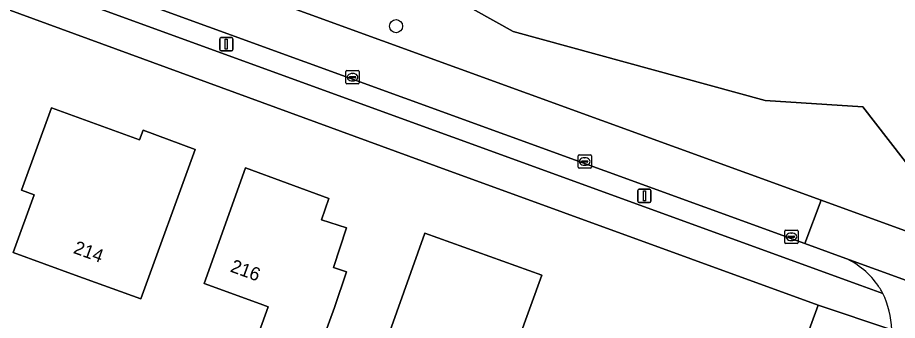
# Model space of a CAD drawing. Extents: x 155275 to 156265, y 382654 to 383635.
# Drawn here: x 155842.7 to 155908.8, y 383010.5 to 383033.2 of the extents above; entities that cross this region are included whole.
import ezdxf

# ---------------------------------------------------------------- set-up
doc = ezdxf.new("R2010")
doc.units = 0
for name, color, linetype in [('IMGEO_Berm_groen', 7, 'Continuous'), ('IMGEO_Boom', 7, 'Continuous'), ('IMGEO_Erf', 7, 'Continuous'), ('IMGEO_Gemengd_bos', 7, 'Continuous'), ('IMGEO_Groenvoorziening', 7, 'Continuous'), ('IMGEO_Haag', 7, 'Continuous'), ('IMGEO_Kolk', 7, 'Continuous'), ('IMGEO_Lichtmast', 7, 'Continuous'), ('IMGEO_Pand', 7, 'Continuous'), ('IMGEO_Pand_nummerreeks', 7, 'Continuous'), ('IMGEO_Rijbaan_lokaal_gesloten', 7, 'Continuous'), ('IMGEO_Rijbaan_lokaal_open', 7, 'Continuous'), ('IMGEO_Voetpad_open', 7, 'Continuous')]:
    doc.layers.add(name, color=color, linetype=linetype)

msp = doc.modelspace()

# ---------------------------------------------------------------- linework, layer by layer
at = {"layer": 'IMGEO_Berm_groen'}
for points in [[(155810.687, 383054.516), (155810.316, 383053.221), (155820.623, 383049.474), (155903.042, 383019.512), (155914.541, 383015.332), (155914.714, 383015.883)], [(155917.704, 383019.888), (155920.174, 383021.229), (155914.728, 383020.872), (155910.157, 383021.377), (155906.179, 383026.511), (155898.845, 383027.005), (155879.913, 383032.178), (155868.14, 383038.762)]]:
    msp.add_lwpolyline(points, dxfattribs=at)
at = {"layer": 'IMGEO_Boom'}
msp.add_circle((155871.103, 383032.584), 0.489, dxfattribs=at)
at = {"layer": 'IMGEO_Erf'}
for points in [[(155874.118, 383022.07), (155815.634, 383043.488), (155805.118, 383014.525), (155861.561, 382993.83), (155892.261, 382982.665), (155902.833, 383011.607)], [(155851.914, 383012.088), (155847.001, 383013.88), (155842.327, 383015.584), (155843.909, 383019.915), (155842.97, 383020.257), (155845.224, 383026.443), (155851.838, 383024.033), (155852.102, 383024.757), (155856.009, 383023.318)], [(155861.487, 383011.501), (155860.894, 383011.717), (155856.676, 383013.255), (155859.79, 383021.938), (155866.043, 383019.627), (155865.514, 383018.043), (155867.383, 383017.419), (155866.395, 383014.46), (155867.37, 383014.134), (155866.468, 383011.433), (155862.536, 383000.703), (155857.581, 383002.491), (155858.991, 383006.402), (155859.584, 383006.197)], [(155871.739, 383009.255), (155871.329, 383009.401), (155870.641, 383009.646), (155873.267, 383017.02), (155882.058, 383013.885), (155880.313, 383009.036), (155879.812, 383007.643), (155880.526, 383007.379), (155875.99, 382994.801), (155870.783, 382996.663), (155872.541, 383001.578), (155873.106, 383001.376), (155874.035, 383003.975), (155873.47, 383004.177), (155873.743, 383004.94), (155870.598, 383006.064)]]:
    msp.add_lwpolyline(points, close=True, dxfattribs=at)
at = {"layer": 'IMGEO_Gemengd_bos'}
msp.add_lwpolyline([(155814.941, 383061.366), (155814.194, 383059.717), (155820.039, 383056.71), (155823.424, 383058.345), (155836.799, 383054.937), (155840.868, 383049.257), (155868.14, 383038.762), (155879.913, 383032.178), (155898.845, 383027.005), (155906.179, 383026.511), (155910.157, 383021.377), (155914.728, 383020.872), (155920.174, 383021.229), (155928.178, 383025.578), (155928.007, 383026.221)], dxfattribs=at)
at = {"layer": 'IMGEO_Groenvoorziening'}
for points in [[(155812.146, 383047.24), (155813.76, 383046.662), (155906.026, 383013.085), (155907.681, 383012.507)], [(155904.641, 383015.234), (155901.824, 383016.258), (155819.418, 383046.213)]]:
    msp.add_lwpolyline(points, dxfattribs=at)
for centre, radius, start, end in [((155902.455, 383009.727), 5.925, 36.03004, 68.35406), ((155902.607, 383009.87), 5.718, 27.46528, 35.76786)]:
    msp.add_arc(centre, radius, start, end, dxfattribs=at)
at = {"layer": 'IMGEO_Haag'}
for points in [[(155812.146, 383047.24), (155813.76, 383046.662), (155906.026, 383013.085), (155907.681, 383012.507)], [(155904.641, 383015.234), (155901.824, 383016.258), (155819.418, 383046.213)]]:
    msp.add_lwpolyline(points, dxfattribs=at)
for centre, radius, start, end in [((155902.455, 383009.727), 5.925, 36.03004, 68.35406), ((155902.607, 383009.87), 5.718, 27.46528, 35.76786)]:
    msp.add_arc(centre, radius, start, end, dxfattribs=at)
at = {"layer": 'IMGEO_Kolk'}
for p, q in [((155867.338, 383028.32), (155867.338, 383029.172)), ((155867.413, 383029.246), (155868.265, 383029.246)), ((155868.339, 383029.172), (155868.339, 383028.32)), ((155867.597, 383028.74), (155867.597, 383028.752)), ((155868.035, 383028.703), (155867.637, 383028.703)), ((155867.64, 383028.789), (155868.038, 383028.789)), ((155867.849, 383028.466), (155867.824, 383028.466)), ((155867.826, 383029.026), (155867.851, 383029.026)), ((155868.081, 383028.752), (155868.081, 383028.74)), ((155868.265, 383028.246), (155867.413, 383028.246)), ((155884.783, 383021.987), (155884.783, 383022.839)), ((155884.858, 383022.913), (155885.71, 383022.913)), ((155885.085, 383022.456), (155885.483, 383022.456)), ((155885.271, 383022.693), (155885.296, 383022.693)), ((155885.784, 383022.839), (155885.784, 383021.987)), ((155885.71, 383021.913), (155884.858, 383021.913)), ((155885.042, 383022.407), (155885.042, 383022.419)), ((155885.48, 383022.37), (155885.082, 383022.37)), ((155885.294, 383022.133), (155885.269, 383022.133)), ((155885.526, 383022.419), (155885.526, 383022.407)), ((155900.311, 383016.33), (155900.311, 383017.182)), ((155900.386, 383017.256), (155901.238, 383017.256)), ((155901.312, 383017.182), (155901.312, 383016.33)), ((155900.57, 383016.75), (155900.57, 383016.762)), ((155901.008, 383016.713), (155900.61, 383016.713)), ((155900.613, 383016.799), (155901.011, 383016.799)), ((155900.822, 383016.476), (155900.797, 383016.476)), ((155900.799, 383017.036), (155900.824, 383017.036)), ((155901.054, 383016.762), (155901.054, 383016.75)), ((155901.238, 383016.256), (155900.386, 383016.256))]:
    msp.add_line(p, q, dxfattribs=at)
for points in [[(155867.338, 383028.32), (155867.338, 383029.172)], [(155867.413, 383029.246), (155868.265, 383029.246)], [(155868.339, 383029.172), (155868.339, 383028.32)], [(155868.265, 383028.246), (155867.413, 383028.246)], [(155884.783, 383021.987), (155884.783, 383022.839)], [(155884.858, 383022.913), (155885.71, 383022.913)], [(155885.784, 383022.839), (155885.784, 383021.987)], [(155885.71, 383021.913), (155884.858, 383021.913)], [(155900.311, 383016.33), (155900.311, 383017.182)], [(155900.386, 383017.256), (155901.238, 383017.256)], [(155901.312, 383017.182), (155901.312, 383016.33)], [(155901.238, 383016.256), (155900.386, 383016.256)]]:
    msp.add_lwpolyline(points, dxfattribs=at)
for centre, radius, start, end in [((155867.415, 383029.17), 0.0765, 91.55205, 178.44795), ((155867.415, 383029.17), 0.0765, 91.55205, 178.44795), ((155868.263, 383029.17), 0.0765, 1.55205, 88.44795), ((155868.263, 383029.17), 0.0765, 1.55205, 88.44795), ((155867.637, 383028.749), 0.0403, 85.87752, 175.75265), ((155867.634, 383028.739), 0.0366, 178.93798, 274.71019), ((155868.038, 383028.746), 0.043, 264.86636, 352.45326), ((155868.042, 383028.751), 0.0386, 1.73085, 96.63898), ((155867.415, 383028.322), 0.0765, 181.55205, 268.44795), ((155867.415, 383028.322), 0.0765, 181.55205, 268.44795), ((155868.263, 383028.322), 0.0765, 271.55205, 358.44795), ((155868.263, 383028.322), 0.0765, 271.55205, 358.44795), ((155884.86, 383022.837), 0.0765, 91.55205, 178.44795), ((155884.86, 383022.837), 0.0765, 91.55205, 178.44795), ((155885.082, 383022.416), 0.0403, 85.87752, 175.75265), ((155885.487, 383022.418), 0.0386, 1.73085, 96.63898), ((155885.708, 383022.837), 0.0765, 1.55205, 88.44795), ((155885.708, 383022.837), 0.0765, 1.55205, 88.44795), ((155884.86, 383021.989), 0.0765, 181.55205, 268.44795), ((155884.86, 383021.989), 0.0765, 181.55205, 268.44795), ((155885.079, 383022.406), 0.0366, 178.93798, 274.71019), ((155885.483, 383022.413), 0.043, 264.86636, 352.45326), ((155885.708, 383021.989), 0.0765, 271.55205, 358.44795), ((155885.708, 383021.989), 0.0765, 271.55205, 358.44795), ((155900.388, 383017.18), 0.0765, 91.55205, 178.44795), ((155900.388, 383017.18), 0.0765, 91.55205, 178.44795), ((155901.236, 383017.18), 0.0765, 1.55205, 88.44795), ((155901.236, 383017.18), 0.0765, 1.55205, 88.44795), ((155900.61, 383016.759), 0.0403, 85.87752, 175.75265), ((155900.607, 383016.749), 0.0366, 178.93798, 274.71019), ((155901.011, 383016.756), 0.043, 264.86636, 352.45326), ((155901.015, 383016.761), 0.0386, 1.73085, 96.63898), ((155900.388, 383016.332), 0.0765, 181.55205, 268.44795), ((155900.388, 383016.332), 0.0765, 181.55205, 268.44795), ((155901.236, 383016.332), 0.0765, 271.55205, 358.44795), ((155901.236, 383016.332), 0.0765, 271.55205, 358.44795)]:
    msp.add_arc(centre, radius, start, end, dxfattribs=at)
for centre, major_axis, ratio, start_param, end_param in [((155867.825, 383028.746), (-0.387, 0.002), 0.722429, 4.712389, 7.853982), ((155867.85, 383028.746), (-0.39, 0.002), 0.717154, 1.570796, 4.712389), ((155885.27, 383022.413), (-0.387, 0.002), 0.722429, 4.712389, 7.853982), ((155885.295, 383022.413), (-0.39, 0.002), 0.717154, 1.570796, 4.712389), ((155900.798, 383016.756), (-0.387, 0.002), 0.722429, 4.712389, 7.853982), ((155900.823, 383016.756), (-0.39, 0.002), 0.717154, 1.570796, 4.712389)]:
    msp.add_ellipse(centre, major_axis=major_axis, ratio=ratio, start_param=start_param, end_param=end_param, dxfattribs=at)
at = {"layer": 'IMGEO_Lichtmast'}
for p, q in [((155857.951, 383031.721), (155858.741, 383031.721)), ((155858.741, 383031.721), (155857.951, 383031.721)), ((155857.851, 383030.821), (155857.851, 383031.621)), ((155857.851, 383031.621), (155857.851, 383030.821)), ((155858.841, 383031.621), (155858.841, 383030.821)), ((155858.841, 383030.821), (155858.841, 383031.621)), ((155858.741, 383030.721), (155857.951, 383030.721)), ((155857.951, 383030.721), (155858.741, 383030.721)), ((155889.272, 383019.424), (155889.272, 383020.224)), ((155889.272, 383020.224), (155889.272, 383019.424)), ((155889.372, 383020.324), (155890.162, 383020.324)), ((155890.162, 383020.324), (155889.372, 383020.324)), ((155890.262, 383020.224), (155890.262, 383019.424)), ((155890.262, 383019.424), (155890.262, 383020.224)), ((155890.162, 383019.324), (155889.372, 383019.324)), ((155889.372, 383019.324), (155890.162, 383019.324))]:
    msp.add_line(p, q, dxfattribs=at)
for points in [[(155858.271, 383031.596), (155858.421, 383031.596), (155858.421, 383030.846), (155858.271, 383030.846), (155858.271, 383031.596)], [(155889.692, 383020.199), (155889.842, 383020.199), (155889.842, 383019.449), (155889.692, 383019.449), (155889.692, 383020.199)]]:
    msp.add_lwpolyline(points, dxfattribs=at)
for centre, start, end in [((155857.951, 383031.621), 90, 180), ((155857.951, 383031.621), 90, 180), ((155858.741, 383031.621), 0, 90), ((155858.741, 383031.621), 360, 90), ((155857.951, 383030.821), 180, 270), ((155857.951, 383030.821), 180, 270), ((155858.741, 383030.821), 270, 0), ((155858.741, 383030.821), 270, 0), ((155889.372, 383020.224), 90, 180), ((155889.372, 383020.224), 90, 180), ((155890.162, 383020.224), 0, 90), ((155890.162, 383020.224), 360, 90), ((155889.372, 383019.424), 180, 270), ((155889.372, 383019.424), 180, 270), ((155890.162, 383019.424), 270, 0), ((155890.162, 383019.424), 270, 0)]:
    msp.add_arc(centre, 0.1, start, end, dxfattribs=at)
at = {"layer": 'IMGEO_Pand'}
for points in [[(155856.009, 383023.318), (155852.102, 383024.757), (155851.838, 383024.033), (155845.224, 383026.443), (155842.97, 383020.257), (155843.909, 383019.915), (155842.327, 383015.584), (155847.001, 383013.88), (155851.914, 383012.088)], [(155866.468, 383011.433), (155867.37, 383014.134), (155866.395, 383014.46), (155867.383, 383017.419), (155865.514, 383018.043), (155866.043, 383019.627), (155859.79, 383021.938), (155856.676, 383013.255), (155860.894, 383011.717), (155861.487, 383011.501), (155859.584, 383006.197), (155858.991, 383006.402), (155857.581, 383002.491), (155862.536, 383000.703)], [(155880.526, 383007.379), (155879.812, 383007.643), (155880.313, 383009.036), (155882.058, 383013.885), (155873.267, 383017.02), (155870.641, 383009.646), (155871.329, 383009.401), (155871.739, 383009.255), (155870.598, 383006.064), (155873.743, 383004.94), (155873.47, 383004.177), (155874.035, 383003.975), (155873.106, 383001.376), (155872.541, 383001.578), (155870.783, 382996.663), (155875.99, 382994.801)]]:
    msp.add_lwpolyline(points, close=True, dxfattribs=at)
at = {"layer": 'IMGEO_Rijbaan_lokaal_gesloten'}
msp.add_lwpolyline([(155820.623, 383049.474), (155819.418, 383046.213), (155901.824, 383016.258), (155903.042, 383019.512)], close=True, dxfattribs=at)
at = {"layer": 'IMGEO_Rijbaan_lokaal_open'}
msp.add_lwpolyline([(155917.373, 383014.302), (155915.953, 383014.818), (155914.541, 383015.332), (155903.042, 383019.512), (155901.824, 383016.258), (155904.641, 383015.234), (155919.691, 383009.763), (155920.689, 383009.4), (155922.922, 383008.589), (155924.166, 383011.833), (155917.89, 383014.114)], close=True, dxfattribs=at)
msp.add_lwpolyline([(155919.761, 383009.685), (155920.689, 383009.4), (155919.691, 383009.763), (155904.641, 383015.234)], dxfattribs=at)
for centre, radius, start, end in [((155902.455, 383009.727), 5.925, 36.03004, 68.35406), ((155902.607, 383009.87), 5.718, 27.46528, 35.76786), ((155901.441, 383009.496), 6.928, 2.30142, 25.7612)]:
    msp.add_arc(centre, radius, start, end, dxfattribs=at)
at = {"layer": 'IMGEO_Voetpad_open'}
for points in [[(155813.76, 383046.662), (155815.634, 383043.488), (155874.118, 383022.07), (155902.833, 383011.607), (155908.364, 383009.774)], [(155907.681, 383012.507), (155906.026, 383013.085), (155813.76, 383046.662)], [(155908.364, 383009.774), (155902.833, 383011.607), (155892.261, 382982.665), (155893.451, 382982.278), (155894.734, 382985.839), (155895.874, 382988.934), (155897.605, 382993.649), (155899.592, 382999.102), (155900.449, 383001.441)]]:
    msp.add_lwpolyline(points, dxfattribs=at)
msp.add_arc((155901.441, 383009.496), 6.928, 2.30142, 25.7612, dxfattribs=at)

# ---------------------------------------------------------------- texts
at = {"layer": 'IMGEO_Pand_nummerreeks'}
for s, rotation, p in [('214', 339.96073, (155846.793, 383015.552)), ('216', 339.96674, (155858.584, 383014.156))]:
    msp.add_text(s, height=1, rotation=rotation, dxfattribs=at).set_placement(p)

doc.saveas('drawing.dxf')
